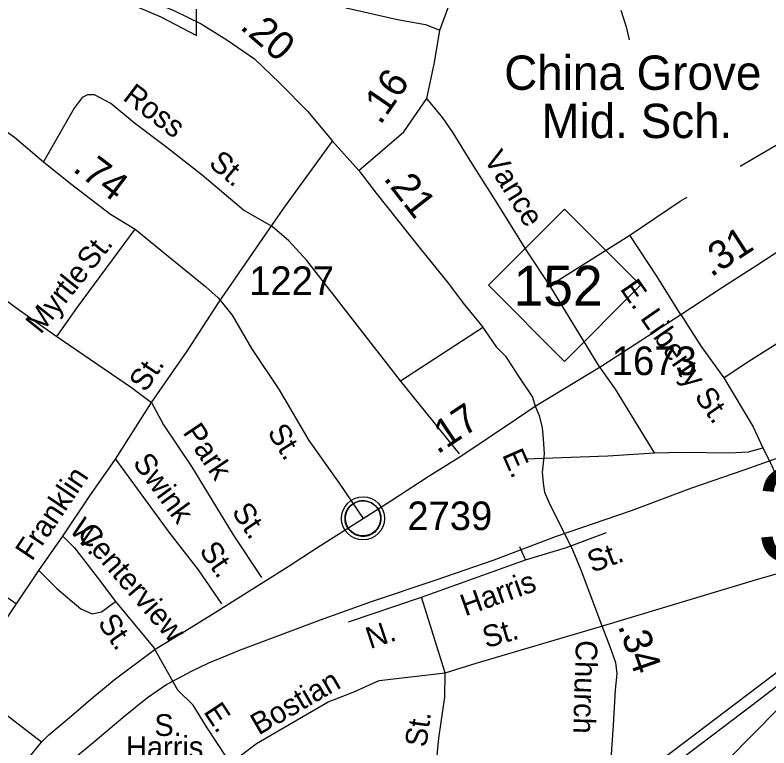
# Model space of a CAD drawing. Extents: x 1473865 to 1648260, y 639067 to 773536.
# Drawn here: x 1529591 to 1532892, y 665797 to 669004 of the extents above; entities that cross this region are included whole.
import ezdxf

# ---------------------------------------------------------------- set-up
doc = ezdxf.new("R2010")
doc.units = 0
for name, color, linetype in [('Exist Boundary Political City Limit New', 7, 'Continuous'), ('Exist Civil Demographics Community CELL', 7, 'Continuous'), ('Exist Cultural Educational Facility High Label', 7, 'Continuous'), ('Exist Hydrographic Misc Water Feature', 7, 'Continuous'), ('Exist Railroad Mainline', 7, 'Continuous'), ('Exist Road Non-System Type 51', 7, 'Continuous'), ('Exist Road Non-System Type 51 Label', 7, 'Continuous'), ('Exist Road Primary NC Attributed', 7, 'Continuous'), ('Exist Road Primary NC Label', 7, 'Continuous'), ('Exist Road Primary NC Service Mileage Hundredths English Label', 7, 'Continuous'), ('Exist Road Primary NC Shield CELL', 7, 'Continuous'), ('Exist Road Primary NC Shield Number Label', 7, 'Continuous'), ('Exist Road Primary NC UnDivided 4 Lane Attributed', 7, 'Continuous'), ('Exist Road Primary US Divided Attributed', 7, 'Continuous'), ('Exist Road Secondary Mileage Hundredths English Label', 7, 'Continuous'), ('Exist Road Secondary Structure Standard Bridge Number Label', 7, 'Continuous'), ('Exist Road Secondary Type 51 Attributed', 7, 'Continuous'), ('Exist Road Secondary Type 51 Label', 7, 'Continuous'), ('Exist Road Secondary Type 51 Number Label', 7, 'Continuous'), ('Exist Utilities Electrical Transmission Line', 7, 'Continuous'), ('Map Preparation Boundary City Limit Buffer Line', 7, 'Continuous')]:
    doc.layers.add(name, color=color, linetype=linetype)

msp = doc.modelspace()

# ---------------------------------------------------------------- linework, layer by layer
at = {"layer": 'Exist Boundary Political City Limit New'}
msp.add_lwpolyline([(1530122.9, 669042.1), (1530229, 668997.3), (1530385.8, 668915.1), (1530386.1, 669030)], dxfattribs=at)
at = {"layer": 'Exist Civil Demographics Community CELL'}
msp.add_lwpolyline([(1531037.1, 666814.1), (1531038.1, 666819.7), (1531039.9, 666826.3), (1531042.8, 666833.5), (1531045.7, 666839.2), (1531049.1, 666845), (1531052.8, 666850.1), (1531056.8, 666854.5), (1531061.4, 666859), (1531066.9, 666863.6), (1531072.3, 666867.3), (1531077.2, 666870.2), (1531082.3, 666872.6), (1531087.7, 666874.9), (1531093.4, 666876.7), (1531097.7, 666877.9), (1531102.5, 666878.6), (1531106.7, 666879.3), (1531113, 666879.6), (1531117.5, 666879.5), (1531123.1, 666879.2), (1531128, 666878.5), (1531132.9, 666877.5), (1531137.9, 666876.1), (1531143.1, 666874.2), (1531149.8, 666871.3), (1531156, 666867.8), (1531161.1, 666864.2), (1531166.2, 666860.2), (1531169.6, 666857.1), (1531173.7, 666852.7), (1531177.5, 666848), (1531180.6, 666843.4), (1531183.8, 666838.4), (1531186.2, 666833.2), (1531188.2, 666828.2), (1531189.8, 666823.2), (1531191.1, 666818.6), (1531192.2, 666812.6), (1531192.8, 666807.9), (1531193.1, 666801.9), (1531192.9, 666796.1), (1531192.3, 666790.4), (1531191.4, 666784.9), (1531189.7, 666778.7), (1531187.8, 666772.9), (1531185.6, 666767.8), (1531182.4, 666761.8), (1531179.1, 666756.5), (1531175.7, 666751.8), (1531171.4, 666747.1), (1531166.1, 666742.1), (1531161.1, 666738), (1531156.1, 666734.6), (1531151.8, 666732), (1531145, 666728.8), (1531137.8, 666726.1), (1531131.9, 666724.6), (1531125.3, 666723.3), (1531120.9, 666722.9), (1531116.4, 666722.6), (1531110.8, 666722.6), (1531106.5, 666723), (1531100.9, 666723.8), (1531094.9, 666725.1), (1531090.4, 666726.4), (1531085.2, 666728.2), (1531080.6, 666730.2), (1531076.7, 666732.5), (1531069.9, 666736.5), (1531064.3, 666740.8), (1531059.4, 666745.3), (1531054.9, 666750.2), (1531051.7, 666754.1), (1531048.8, 666758.3), (1531044.7, 666765.4), (1531042.9, 666768.9), (1531041.2, 666773), (1531038.6, 666781.1), (1531037.1, 666788.2), (1531036.4, 666793.4), (1531036.1, 666799.7), (1531036, 666804.4), (1531036.6, 666810.8)], close=True, dxfattribs=at)
for centre, radius in [((1531114.7, 666801.7), 94.3), ((1531114.4, 666802), 76.7)]:
    msp.add_circle(centre, radius, dxfattribs=at)
at = {"layer": 'Exist Hydrographic Misc Water Feature'}
msp.add_lwpolyline([(1532244, 669025.2), (1532267, 668952.6), (1532280.2, 668896.5)], dxfattribs=at)
at = {"layer": 'Exist Railroad Mainline'}
for points in [[(1537581.9, 671562.4), (1537297.1, 671169.6), (1537036.9, 670818.4), (1536782.8, 670473), (1536560.6, 670140), (1536409.7, 669924.3), (1536281.2, 669749.9), (1536163.9, 669616.8), (1536033.1, 669462.5), (1535856.5, 669288.7), (1535745.9, 669179.1), (1535570.4, 669012.6), (1535293.2, 668764.9), (1534984.8, 668495), (1534747.8, 668282.6), (1534565.9, 668119.5), (1534348.8, 667939.9), (1534176.7, 667780), (1533944.6, 667612.4), (1533764, 667465.6), (1533581.7, 667338.8), (1533400.2, 667246.2), (1533180.6, 667154.2), (1532782.2, 667013.3)], [(1532782.2, 667013.3), (1532552.7, 666933.5), (1532288.9, 666834.2), (1531961.1, 666722.2), (1531687.3, 666619), (1531429.8, 666529.8), (1531150.2, 666436.8), (1530926.8, 666356.8)], [(1530926.8, 666356.8), (1530822.2, 666316.7), (1530576.4, 666225.2), (1530437.6, 666167.6), (1530362.8, 666131.1), (1530255.8, 666075), (1530170.8, 666016.5), (1530073.6, 665938.2), (1529941.5, 665826.6), (1529846.2, 665748.3)]]:
    msp.add_lwpolyline(points, dxfattribs=at)
at = {"layer": 'Exist Road Non-System Type 51'}
for p, q in [((1531932.9, 667820.7), (1532283.1, 668041.9)), ((1532146.3, 667472), (1531932.9, 667820.7)), ((1531279.5, 667404.4), (1531642.9, 667640.7)), ((1531537, 667083.9), (1531279.5, 667404.4)), ((1530030.2, 667061.5), (1530188.9, 667308.9)), ((1532005, 666674.8), (1532180.4, 666739.5)), ((1529694.8, 666573.8), (1529799.7, 666723.9)), ((1531826, 666620.4), (1531801.1, 666676.8)), ((1531826, 666620.4), (1532005, 666674.8)), ((1531370.9, 666457.3), (1531826, 666620.4)), ((1529597.8, 666428.1), (1529694.8, 666573.8)), ((1530031.3, 666438.7), (1530200.8, 666234)), ((1531051, 666349.5), (1531370.9, 666457.3)), ((1531474.6, 666125.3), (1531370.9, 666457.3)), ((1529357.7, 666068.5), (1529597.8, 666428.1)), ((1530303.6, 666049.3), (1530200.8, 666234))]:
    msp.add_line(p, q, dxfattribs=at)
for points in [[(1530571.3, 669772.8), (1530572.1, 669726.5), (1530574.5, 669538.1), (1530568.2, 669383.4), (1530573.2, 669225.4), (1530607, 669178.3), (1530630.7, 669161.8), (1531040.4, 669035.9), (1531265.3, 668985.5), (1531388.9, 668963), (1531450.7, 668937.7)], [(1530716.9, 668079.3), (1530591.1, 668150.5), (1530410.1, 668304), (1530250.4, 668429.1), (1530114.4, 668531.7), (1530010, 668617.6), (1529938.8, 668655.1), (1529908.8, 668655.7), (1529884.5, 668644.2), (1529849.7, 668596.9), (1529715.1, 668361.5)], [(1531932.9, 667820.7), (1531831.9, 667972.6), (1531698, 668189.2), (1531583.3, 668367.4), (1531509.8, 668488.7), (1531464.8, 668555.3), (1531394.5, 668639.6)], [(1532766.7, 668343.7), (1533050.1, 668510)], [(1530705.5, 668068.3), (1530767.2, 668159.1), (1530981.4, 668452.6)], [(1532283.1, 668041.9), (1532503.8, 668189.5), (1532533.6, 668207)], [(1531279.5, 667404.4), (1530868.6, 667930.5), (1530789.6, 668016), (1530716.9, 668079.3)], [(1529774.6, 667598.3), (1529865, 667726.5), (1530116.7, 668067.3)], [(1530481.3, 667744.7), (1530615.3, 667938.1), (1530705.5, 668068.3)], [(1532504.6, 667695.1), (1532401.5, 667861.6), (1532283.1, 668041.9)], [(1529236, 667988.7), (1529610.8, 667713.4), (1529774.6, 667598.3)], [(1532695.3, 667417.3), (1532788.4, 667479.7), (1533442.5, 667892.9)], [(1530188.9, 667308.9), (1530345.3, 667533.3), (1530481.3, 667744.7)], [(1532504.6, 667695.1), (1532596, 667553.4), (1532695.3, 667417.3)], [(1529774.6, 667598.3), (1530101.5, 667374.8), (1530188.9, 667308.9)], [(1532390.9, 667089.3), (1532220.5, 667366.6), (1532146.3, 667472)], [(1532695.3, 667417.3), (1532823.2, 667203), (1532865.4, 667110.1)], [(1530188.9, 667308.9), (1530241.2, 667211.3), (1530363.5, 667028.9), (1530545.8, 666729.5), (1530670.7, 666542.9)], [(1531824.5, 667062.3), (1532186.8, 667075.4), (1532390.9, 667089.3)], [(1532390.9, 667089.3), (1532517, 667090.9), (1532719.1, 667088.9), (1532803, 667093.4), (1532865.4, 667110.1)], [(1532865.4, 667110.1), (1532900, 667041.4), (1532957.6, 666910.4), (1533007.2, 666789.3)], [(1529799.7, 666723.9), (1529915, 666895.7), (1530030.2, 667061.5)], [(1530030.2, 667061.5), (1530264.1, 666741), (1530392.8, 666576.5), (1530494.5, 666428.4)], [(1529799.7, 666723.9), (1529850.7, 666672.9), (1529950, 666544.5), (1530031.3, 666438.7)], [(1529240.9, 666681), (1529449.1, 666530.9), (1529597.8, 666428.1)], [(1532154.5, 666328.1), (1532848.4, 666536.6), (1533069.6, 666600.1)], [(1529694.8, 666573.8), (1529773.3, 666494.4), (1529879.7, 666406.4), (1529928.5, 666384.6), (1529969.1, 666392.2), (1530031.3, 666438.7)], [(1531474.6, 666125.3), (1531609.4, 666168.6), (1532154.5, 666328.1)], [(1530537.1, 665727.2), (1530582.1, 665766.4), (1530648.9, 665816.1), (1530808.5, 665909.8), (1530962.2, 665999), (1531071.3, 666041.2), (1531184.7, 666092.6), (1531474.6, 666125.3)], [(1531353, 664863.1), (1531350.5, 664873.8), (1531358.9, 665001.6), (1531407.3, 665434.7), (1531447.1, 665839.9), (1531472.5, 666019.3), (1531474.6, 666125.3)], [(1530537.1, 665727.2), (1530516.5, 665756.5), (1530431.8, 665885.8), (1530371, 665983.7), (1530303.6, 666049.3)]]:
    msp.add_lwpolyline(points, dxfattribs=at)
at = {"layer": 'Exist Road Primary NC Attributed'}
for points in [[(1530169.3, 669074.3), (1530286.4, 669024.1), (1530405.3, 668965.6), (1530517.9, 668895.5), (1530639.1, 668813.4), (1530750.2, 668707), (1530873.7, 668582.6), (1530981.4, 668452.6), (1531096.8, 668324.4)], [(1531868.6, 667293.4), (1531886.6, 667251.9), (1531899.1, 667198), (1531903.2, 667149.5), (1531907.4, 667084.5), (1531899.1, 667004.3), (1531903.2, 666955.9), (1531908.7, 666915.8), (1531933.6, 666859), (1531998.7, 666733.2), (1532033.2, 666661.2), (1532068.9, 666576.6), (1532163.9, 666323.9), (1532195.2, 666241.2), (1532219.8, 666170.7), (1532225.4, 666121.6), (1532218.8, 666051.6), (1532209.8, 665896.3), (1532198.5, 665725.8), (1532184, 665567.1)]]:
    msp.add_lwpolyline(points, dxfattribs=at)
at = {"layer": 'Exist Road Primary NC Shield CELL'}
msp.add_lwpolyline([(1531664.3, 667821.8), (1531997.3, 668154.8), (1532330.3, 667821.8), (1531997.3, 667488.8)], close=True, dxfattribs=at)
at = {"layer": 'Exist Road Primary NC UnDivided 4 Lane Attributed'}
msp.add_lwpolyline([(1531096.8, 668324.4), (1531172.3, 668224.5), (1531365, 667982.7), (1531489.5, 667829.4), (1531553.2, 667743.5), (1531633.8, 667646.4), (1531697.8, 667552.6), (1531738.6, 667512), (1531791.2, 667430.4), (1531856.4, 667332.3), (1531868.6, 667293.4)], dxfattribs=at)
at = {"layer": 'Exist Road Primary US Divided Attributed'}
for points in [[(1532170.6, 665495.5), (1532309.2, 665598.9), (1532508.1, 665749.8), (1532815.5, 665982.4), (1533191, 666269.7), (1533539.7, 666525.7), (1533739.7, 666668.8), (1534015.8, 666847.1)], [(1533782.2, 666765.5), (1533671.6, 666682.8), (1533540.8, 666589.4), (1533178.7, 666317.8), (1532419.8, 665744.2), (1532184, 665567.1)]]:
    msp.add_lwpolyline(points, dxfattribs=at)
at = {"layer": 'Exist Road Secondary Type 51 Attributed'}
for points in [[(1528290.5, 669434.7), (1528427.8, 669336.1), (1528524.4, 669256.3), (1528733.6, 669110.2), (1528891.1, 668985.2), (1529054.8, 668868), (1529243.9, 668720.5), (1529397.9, 668603.6), (1529588.4, 668469.5), (1529715.1, 668361.5), (1529833.3, 668267.2), (1530008.9, 668133.8), (1530116.7, 668067.3), (1530261.3, 667948.8), (1530424.7, 667815.9), (1530480.4, 667767.1), (1530541.1, 667691.8), (1530626.8, 667545.3), (1530747.4, 667364.9), (1530877.7, 667143), (1531010.2, 666956.6), (1531114.7, 666801.7)], [(1531096.8, 668324.4), (1531293.9, 668493.1), (1531394.5, 668639.6), (1531428.2, 668797.1), (1531450.7, 668937.7), (1531494.1, 669056.7)], [(1531868.6, 667293.4), (1532160.5, 667469.1), (1532507, 667694), (1532689.4, 667813.5), (1532838.6, 667910.3), (1533261.5, 668186.1)], [(1529706.1, 665822.8), (1529519.7, 665965.2), (1529357.7, 666068.5), (1528994.6, 666331.4), (1528789.5, 666479.4), (1528621.6, 666586.6), (1528457.9, 666696.3), (1528278.6, 666820.5), (1528069, 666965.4), (1527899.4, 667088.6), (1527715.8, 667212.2), (1527567.6, 667307), (1527446.2, 667362.9), (1527361.6, 667391.1), (1527240.6, 667432.5)], [(1531114.7, 666801.7), (1531236.4, 666878.4), (1531399.7, 666984.9), (1531543.5, 667073.5), (1531787, 667236.7), (1531868.6, 667293.4)], [(1529706.1, 665822.8), (1529739.5, 665854.2), (1529837.6, 665938.3), (1529923, 666010.3), (1530024.4, 666095.7), (1530203.9, 666229.9), (1530334.7, 666307.9), (1530452.1, 666381.3), (1530680.3, 666524.1), (1530786.4, 666591.5), (1530912.5, 666672.9), (1531114.7, 666801.7)], [(1528155.4, 662915.6), (1528240.1, 663076.6), (1528329.7, 663260.9), (1528472.4, 663552.1), (1528639.9, 663891.1), (1528702.6, 664019.2), (1528775.4, 664187.9), (1528896.7, 664412.2), (1529045.5, 664727.2), (1529084.2, 664799.3), (1529164.6, 664968.3), (1529247.1, 665122.9), (1529302.4, 665216.3), (1529409.2, 665387.8), (1529467.9, 665480.5), (1529570.7, 665648), (1529649.4, 665752.8), (1529706.1, 665822.8)]]:
    msp.add_lwpolyline(points, dxfattribs=at)
at = {"layer": 'Exist Utilities Electrical Transmission Line'}
msp.add_lwpolyline([(1529930.4, 661960.3), (1530218.8, 662448.6), (1530505.4, 662935.4), (1530767.1, 663368.6), (1530998.2, 663766.5), (1531165.2, 664049.5), (1531270.3, 664219.6), (1531413.1, 664385), (1531769.8, 664756.6), (1532222.3, 665238.4), (1532603.3, 665633.7), (1532929.1, 665965.7), (1533055.2, 666085.4), (1533297.1, 666301), (1534192, 666921.1), (1534446.9, 667076.4), (1534621.6, 667345.2), (1534910.7, 667748), (1535121.9, 668032.3), (1535236.6, 668194.2), (1535481, 668435.8), (1535983.6, 668928.7), (1536386.8, 669337.4)], dxfattribs=at)
at = {"layer": 'Map Preparation Boundary City Limit Buffer Line'}
msp.add_lwpolyline([(1530122.9, 669042.1), (1530229, 668997.3), (1530385.8, 668915.1), (1530386.1, 669030)], dxfattribs=at)

# ---------------------------------------------------------------- texts
at = {"layer": 'Exist Cultural Educational Facility High Label'}
for s, p in [('China Grove', (1531732.9, 668677.2)), ('Mid. Sch.', (1531895.8, 668466.1))]:
    msp.add_text(s, height=150, rotation=0, dxfattribs=at).set_placement(p)
at = {"layer": 'Exist Road Non-System Type 51 Label'}
for s, rotation, p in [('Ross', 322.9697, (1530058.1, 668635.7)), ('Vance', 301.722, (1531640.9, 668375.2)), ('St.', 319.6936, (1530434.2, 668348.1)), ('St.', 51.1817, (1529927.1, 667882.3)), ('Myrtle', 51.1817, (1529703.4, 667604.2)), ('E. Liberty St.', 304.702, (1532237.4, 667806.1)), ('St.', 55.9525, (1530161.9, 667349.8)), ('Park', 303.865, (1530322.7, 667178.1)), ('Swink', 306.1175, (1530103.2, 667045)), ('Franklin', 56.1224, (1529664.6, 666611)), ('St.', 303.7932, (1530536.8, 666831.4)), ('W.', 310.9301, (1529824.5, 666751)), ('Centerview', 310.9301, (1529858.3, 666731.8)), ('St.', 304.4626, (1530394.7, 666660.7)), ('St.', 20.2481, (1532118.1, 666562.9)), ('Harris', 19.717, (1531561.8, 666372.6)), ('St.', 304.5198, (1529949.9, 666344.4)), ('N.', 18.6216, (1531146.1, 666229.4)), ('St.', 16.3091, (1531653.8, 666232.9)), ('Bostian', 30.1181, (1530657.8, 665850.8)), ('E.', 303.3518, (1530413.9, 665955.7)), ('St.', 81.9301, (1531391.3, 665797.1))]:
    msp.add_text(s, height=95, rotation=rotation, dxfattribs=at).set_placement(p)
for s, p in [('S.', (1530200.9, 665849.7)), ('Harris', (1530076.6, 665753.1))]:
    msp.add_text(s, height=95, dxfattribs=at).set_placement(p)
at = {"layer": 'Exist Road Primary NC Label'}
for s, rotation, p in [('E.', 293.7532, (1531722.6, 667080.3)), ('Church', 268.3105, (1532046.9, 666270))]:
    msp.add_text(s, height=95, rotation=rotation, dxfattribs=at).set_placement(p)
at = {"layer": 'Exist Road Primary NC Service Mileage Hundredths English Label'}
for s, rotation, p in [('.20', 318.9448, (1530571.6, 668947.4)), ('.21', 307.9344, (1531201.1, 668288.8)), ('.34', 289.2442, (1532229.8, 666331.7))]:
    msp.add_text(s, height=125, rotation=rotation, dxfattribs=at).set_placement(p)
at = {"layer": 'Exist Road Primary NC Shield Number Label'}
msp.add_text('152', height=175, dxfattribs=at).set_placement((1531773.4, 667732.1))
at = {"layer": 'Exist Road Secondary Mileage Hundredths English Label'}
for s, rotation, p in [('.16', 55.5365, (1531190.6, 668519.8)), ('.74', 322.7746, (1529838.9, 668324.7)), ('.31', 32.9691, (1532638.8, 667855.2)), ('.17', 33.8401, (1531440.7, 667079.8))]:
    msp.add_text(s, height=125, rotation=rotation, dxfattribs=at).set_placement(p)
at = {"layer": 'Exist Road Secondary Structure Standard Bridge Number Label'}
msp.add_text('34', height=410.1, dxfattribs=at).set_placement((1532837.7, 666612.5))
at = {"layer": 'Exist Road Secondary Type 51 Label'}
msp.add_text('St.', height=95, rotation=302.1404, dxfattribs=at).set_placement((1530693, 667179.2))
at = {"layer": 'Exist Road Secondary Type 51 Number Label'}
for s, p in [('1227', (1530616.1, 667779.6)), ('1673', (1532204, 667429)), ('2739', (1531308.6, 666750.5))]:
    msp.add_text(s, height=125, dxfattribs=at).set_placement(p)

doc.saveas('drawing.dxf')
